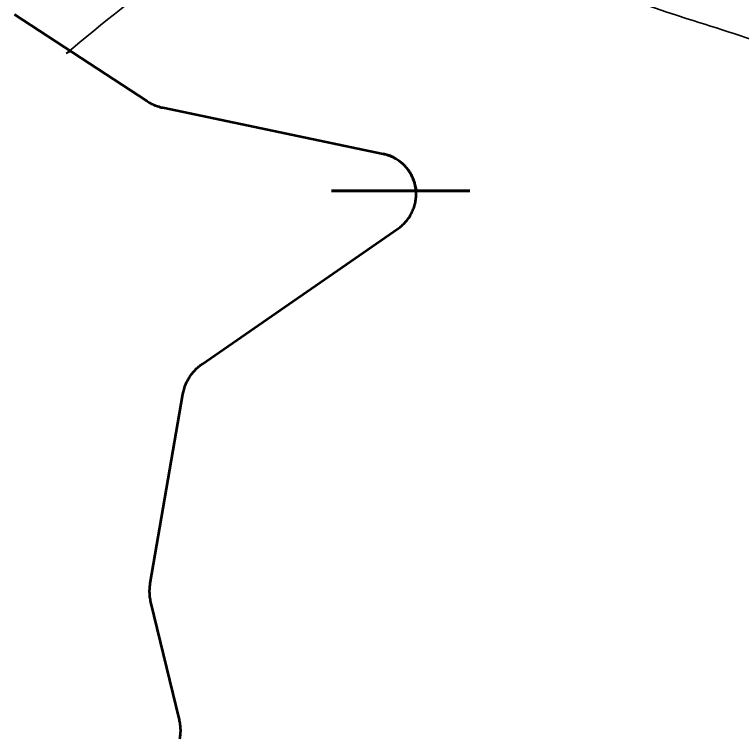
# Model space of a CAD drawing. Extents: x 553962 to 842807, y 8883888 to 9032388.
# Drawn here: x 743569 to 745144, y 8944445 to 8946015 of the extents above; entities that cross this region are included whole.
import ezdxf

# ---------------------------------------------------------------- set-up
doc = ezdxf.new("R2010")
doc.units = 0
doc.header["$LTSCALE"] = 150
for name, color, linetype, lineweight in [('20', 7, 'Continuous', 35), ('40', 7, 'Continuous', 60), ('60', 7, 'Continuous', 53)]:
    doc.layers.add(name, color=color, linetype=linetype, lineweight=lineweight)

msp = doc.modelspace()

# ---------------------------------------------------------------- linework, layer by layer
at = {"layer": '20'}
msp.add_line((743691, 8945935), (743681, 8945930.4), dxfattribs=at)
for points in [[(744438.5, 8945634.9), (744438.2, 8945637.6), (744437.8, 8945640.2), (744437.3, 8945642.9), (744436.7, 8945645.5), (744436, 8945648.1), (744435.3, 8945650.7), (744434.5, 8945653.2), (744433.6, 8945655.8), (744432.6, 8945658.3), (744431.6, 8945660.8), (744430.5, 8945663.2), (744429.3, 8945665.6), (744428.1, 8945668), (744426.8, 8945670.3), (744425.4, 8945672.6), (744423.9, 8945674.9), (744422.4, 8945677.1), (744420.8, 8945679.2), (744419.1, 8945681.3), (744417.4, 8945683.4), (744415.6, 8945685.4), (744413.8, 8945687.4), (744411.9, 8945689.3), (744410, 8945691.1), (744408, 8945692.9), (744405.9, 8945694.6), (744403.8, 8945696.3), (744401.7, 8945697.9), (744399.5, 8945699.4), (744397.2, 8945700.9), (744394.9, 8945702.3), (744392.6, 8945703.6), (744390.2, 8945704.9), (744387.8, 8945706.1), (744385.4, 8945707.2), (744382.9, 8945708.2), (744380.4, 8945709.2), (744377.9, 8945710.1), (744375.3, 8945710.9), (744372.7, 8945711.7), (744370.1, 8945712.3), (744367.5, 8945712.9), (743890.5, 8945812.8), (743890, 8945812.9), (743887.2, 8945813.5), (743884.5, 8945814.2), (743881.8, 8945815), (743879.1, 8945815.9), (743876.4, 8945816.8), (743873.8, 8945817.8), (743871.1, 8945818.9), (743868.6, 8945820.1), (743866, 8945821.3), (743863.5, 8945822.6), (743861, 8945824), (743858.6, 8945825.4), (743856.2, 8945827), (743691, 8945935)], [(744438.5, 8945634.9), (744438.2, 8945637.6), (744437.8, 8945640.2), (744437.3, 8945642.9), (744436.7, 8945645.5), (744436, 8945648.1), (744435.3, 8945650.7), (744434.5, 8945653.2), (744433.6, 8945655.8), (744432.6, 8945658.3), (744431.6, 8945660.8), (744430.5, 8945663.2), (744429.3, 8945665.6), (744428.1, 8945668), (744426.8, 8945670.3), (744425.4, 8945672.6), (744423.9, 8945674.9), (744422.4, 8945677.1), (744420.8, 8945679.2), (744419.1, 8945681.3), (744417.4, 8945683.4), (744415.6, 8945685.4), (744413.8, 8945687.4), (744411.9, 8945689.3), (744410, 8945691.1), (744408, 8945692.9), (744405.9, 8945694.6), (744403.8, 8945696.3), (744401.7, 8945697.9), (744399.5, 8945699.4), (744397.2, 8945700.9), (744394.9, 8945702.3), (744392.6, 8945703.6), (744390.2, 8945704.9), (744387.8, 8945706.1), (744385.4, 8945707.2), (744382.9, 8945708.2), (744380.4, 8945709.2), (744377.9, 8945710.1), (744375.3, 8945710.9), (744372.7, 8945711.7), (744370.1, 8945712.3), (744367.5, 8945712.9), (743890.5, 8945812.8), (743890, 8945812.9), (743887.2, 8945813.5), (743884.5, 8945814.2), (743881.8, 8945815), (743879.1, 8945815.9), (743876.4, 8945816.8), (743873.8, 8945817.8), (743871.1, 8945818.9), (743868.6, 8945820.1), (743866, 8945821.3), (743863.5, 8945822.6), (743861, 8945824), (743858.6, 8945825.4), (743856.2, 8945827), (743691, 8945935)], [(743941.3, 8945215.8), (743942.5, 8945218.4), (743943.8, 8945220.9), (743945.1, 8945223.4), (743946.5, 8945225.9), (743948, 8945228.3), (743949.6, 8945230.6), (743951.2, 8945233), (743952.8, 8945235.2), (743954.6, 8945237.5), (743956.4, 8945239.6), (743958.3, 8945241.8), (743960.2, 8945243.8), (743962.2, 8945245.8), (743964.2, 8945247.8), (743966.3, 8945249.7), (743968.5, 8945251.5), (743970.7, 8945253.3), (743972.9, 8945255), (743975.2, 8945256.7), (743975.5, 8945256.8), (744400.3, 8945550.8), (744402.5, 8945552.4), (744404.6, 8945554), (744406.7, 8945555.7), (744408.7, 8945557.5), (744410.7, 8945559.3), (744412.7, 8945561.1), (744414.5, 8945563.1), (744416.3, 8945565), (744418.1, 8945567.1), (744419.8, 8945569.2), (744421.4, 8945571.3), (744423, 8945573.5), (744424.5, 8945575.7), (744425.9, 8945578), (744427.3, 8945580.3), (744428.6, 8945582.6), (744429.8, 8945585), (744430.9, 8945587.4), (744432, 8945589.9), (744433, 8945592.4), (744434, 8945594.9), (744434.8, 8945597.4), (744435.6, 8945600), (744436.3, 8945602.6), (744436.9, 8945605.2), (744437.5, 8945607.8), (744437.9, 8945610.5), (744438.3, 8945613.1), (744438.6, 8945615.8), (744438.9, 8945618.5), (744439, 8945621.1), (744439.1, 8945623.8), (744439.1, 8945626.5), (744439, 8945629.2), (744438.8, 8945631.9), (744438.6, 8945634.5), (744438.2, 8945637.2), (744437.8, 8945639.9), (744437.3, 8945642.5), (744436.8, 8945645.1), (744436.1, 8945647.7), (744435.4, 8945650.3), (744434.6, 8945652.9), (744433.7, 8945655.4), (744432.8, 8945657.9), (744431.8, 8945660.4), (744430.7, 8945662.8), (744429.5, 8945665.3), (744428.3, 8945667.6), (744427, 8945670), (744425.6, 8945672.3), (744424.1, 8945674.5), (744422.6, 8945676.8), (744421, 8945678.9), (744419.4, 8945681), (744417.7, 8945683.1), (744415.9, 8945685.1), (744414.1, 8945687.1), (744412.2, 8945689), (744410.3, 8945690.9), (744408.3, 8945692.7), (744406.2, 8945694.4), (744404.1, 8945696.1), (744402, 8945697.7), (744399.8, 8945699.2), (744397.5, 8945700.7), (744395.2, 8945702.1), (744392.9, 8945703.4), (744390.6, 8945704.7), (744388.2, 8945705.9), (744385.7, 8945707.1), (744383.3, 8945708.1), (744380.8, 8945709.1), (744378.2, 8945710), (744375.7, 8945710.8), (744373.1, 8945711.6), (744370.5, 8945712.3), (744367.9, 8945712.9), (744367.5, 8945712.9)], [(743941.3, 8945215.8), (743942.5, 8945218.4), (743943.8, 8945220.9), (743945.1, 8945223.4), (743946.5, 8945225.9), (743948, 8945228.3), (743949.6, 8945230.6), (743951.2, 8945233), (743952.8, 8945235.2), (743954.6, 8945237.5), (743956.4, 8945239.6), (743958.3, 8945241.8), (743960.2, 8945243.8), (743962.2, 8945245.8), (743964.2, 8945247.8), (743966.3, 8945249.7), (743968.5, 8945251.5), (743970.7, 8945253.3), (743972.9, 8945255), (743975.2, 8945256.7), (743975.5, 8945256.8), (744400.3, 8945550.8), (744402.5, 8945552.4), (744404.6, 8945554), (744406.7, 8945555.7), (744408.7, 8945557.5), (744410.7, 8945559.3), (744412.7, 8945561.1), (744414.5, 8945563.1), (744416.3, 8945565), (744418.1, 8945567.1), (744419.8, 8945569.2), (744421.4, 8945571.3), (744423, 8945573.5), (744424.5, 8945575.7), (744425.9, 8945578), (744427.3, 8945580.3), (744428.6, 8945582.6), (744429.8, 8945585), (744430.9, 8945587.4), (744432, 8945589.9), (744433, 8945592.4), (744434, 8945594.9), (744434.8, 8945597.4), (744435.6, 8945600), (744436.3, 8945602.6), (744436.9, 8945605.2), (744437.5, 8945607.8), (744437.9, 8945610.5), (744438.3, 8945613.1), (744438.6, 8945615.8), (744438.9, 8945618.5), (744439, 8945621.1), (744439.1, 8945623.8), (744439.1, 8945626.5), (744439, 8945629.2), (744438.8, 8945631.9), (744438.6, 8945634.5), (744438.2, 8945637.2), (744437.8, 8945639.9), (744437.3, 8945642.5), (744436.8, 8945645.1), (744436.1, 8945647.7), (744435.4, 8945650.3), (744434.6, 8945652.9), (744433.7, 8945655.4), (744432.8, 8945657.9), (744431.8, 8945660.4), (744430.7, 8945662.8), (744429.5, 8945665.3), (744428.3, 8945667.6), (744427, 8945670), (744425.6, 8945672.3), (744424.1, 8945674.5), (744422.6, 8945676.8), (744421, 8945678.9), (744419.4, 8945681), (744417.7, 8945683.1), (744415.9, 8945685.1), (744414.1, 8945687.1), (744412.2, 8945689), (744410.3, 8945690.9), (744408.3, 8945692.7), (744406.2, 8945694.4), (744404.1, 8945696.1), (744402, 8945697.7), (744399.8, 8945699.2), (744397.5, 8945700.7), (744395.2, 8945702.1), (744392.9, 8945703.4), (744390.6, 8945704.7), (744388.2, 8945705.9), (744385.7, 8945707.1), (744383.3, 8945708.1), (744380.8, 8945709.1), (744378.2, 8945710), (744375.7, 8945710.8), (744373.1, 8945711.6), (744370.5, 8945712.3), (744367.9, 8945712.9), (744367.5, 8945712.9)], [(743927.5, 8944444.4), (743928, 8944447.2), (743928.3, 8944450), (743928.6, 8944452.8), (743928.9, 8944455.6), (743929, 8944458.5), (743929.1, 8944461.3), (743929.1, 8944464.1), (743929, 8944466.9), (743928.8, 8944469.8), (743928.5, 8944472.6), (743928.2, 8944475.4), (743927.8, 8944478.2), (743927.3, 8944481), (743926.7, 8944483.7), (743926.3, 8944485.6), (743864.7, 8944741.1), (743864, 8944743.8), (743863.5, 8944746.6), (743863, 8944749.4), (743862.6, 8944752.2), (743862.3, 8944755), (743862.1, 8944757.8), (743862, 8944760.6), (743861.9, 8944763.5), (743861.9, 8944766.3), (743862, 8944769.1), (743862.2, 8944771.9), (743862.4, 8944774.8), (743862.7, 8944777.6), (743863.1, 8944780.4), (743863.3, 8944781.4), (743933.8, 8945191.6), (743934.4, 8945194.3), (743935, 8945197.1), (743935.6, 8945199.9), (743936.4, 8945202.6), (743937.2, 8945205.3), (743938.1, 8945208), (743939.1, 8945210.6), (743940.2, 8945213.2), (743941.3, 8945215.8)], [(743927.5, 8944444.4), (743928, 8944447.2), (743928.3, 8944450), (743928.6, 8944452.8), (743928.9, 8944455.6), (743929, 8944458.5), (743929.1, 8944461.3), (743929.1, 8944464.1), (743929, 8944466.9), (743928.8, 8944469.8), (743928.5, 8944472.6), (743928.2, 8944475.4), (743927.8, 8944478.2), (743927.3, 8944481), (743926.7, 8944483.7), (743926.3, 8944485.6), (743864.7, 8944741.1), (743864, 8944743.8), (743863.5, 8944746.6), (743863, 8944749.4), (743862.6, 8944752.2), (743862.3, 8944755), (743862.1, 8944757.8), (743862, 8944760.6), (743861.9, 8944763.5), (743861.9, 8944766.3), (743862, 8944769.1), (743862.2, 8944771.9), (743862.4, 8944774.8), (743862.7, 8944777.6), (743863.1, 8944780.4), (743863.3, 8944781.4), (743933.8, 8945191.6), (743934.4, 8945194.3), (743935, 8945197.1), (743935.6, 8945199.9), (743936.4, 8945202.6), (743937.2, 8945205.3), (743938.1, 8945208), (743939.1, 8945210.6), (743940.2, 8945213.2), (743941.3, 8945215.8)]]:
    msp.add_lwpolyline(points, dxfattribs=at)
for points in [[(743681, 8945930.4), (744181.2, 8946220.7), (744666.4, 8946135.6), (745026.5, 8946005.5), (745396.7, 8945830.3), (745541.7, 8945489.9), (745586.7, 8945099.5), (745706.8, 8944644.1), (745891.8, 8944649.1), (746177, 8944554), (746507.1, 8944508.9), (746932.3, 8944634.1), (746961.1, 8944634.9)], [(743681, 8945930.4), (744181.2, 8946220.7), (744666.4, 8946135.6), (745026.5, 8946005.5), (745396.7, 8945830.3), (745541.7, 8945489.9), (745586.7, 8945099.5), (745706.8, 8944644.1), (745891.8, 8944649.1), (746177, 8944554), (746507.1, 8944508.9), (746932.3, 8944634.1), (746961.1, 8944634.9)], [(743618.1, 8943963.8), (743691.1, 8943969.1), (743846.1, 8943947.7), (744273.7, 8943954.8), (744510.6, 8943933.4), (744740.4, 8943607.2), (744938, 8943771.1), (745227.7, 8943604.4), (745713.1, 8943212.9), (745792.8, 8943089.7), (746618.6, 8943698.6), (746807, 8943887.1), (746843.2, 8944249.5), (746944.6, 8944532.2), (746962.6, 8944636.2)]]:
    msp.add_spline(points, degree=3, dxfattribs=at)
at = {"layer": '40'}
msp.add_line((744255.5, 8945632.3), (744555.5, 8945632.3), dxfattribs=at)
at = {"layer": '60'}
for points in [[(743569.2, 8946014.6), (743856.2, 8945827), (743858.6, 8945825.4), (743861, 8945824), (743863.5, 8945822.6), (743866, 8945821.3), (743868.6, 8945820.1), (743871.1, 8945818.9), (743873.8, 8945817.8), (743876.4, 8945816.8), (743879.1, 8945815.9), (743881.8, 8945815), (743884.5, 8945814.2), (743887.2, 8945813.5), (743890, 8945812.9), (743890.5, 8945812.8), (744367.5, 8945712.9), (744370.1, 8945712.3), (744372.7, 8945711.7), (744375.3, 8945710.9), (744377.9, 8945710.1), (744380.4, 8945709.2), (744382.9, 8945708.2), (744385.4, 8945707.2), (744387.8, 8945706.1), (744390.2, 8945704.9), (744392.6, 8945703.6), (744394.9, 8945702.3), (744397.2, 8945700.9), (744399.5, 8945699.4), (744401.7, 8945697.9), (744403.8, 8945696.3), (744405.9, 8945694.6), (744408, 8945692.9), (744410, 8945691.1), (744411.9, 8945689.3), (744413.8, 8945687.4), (744415.6, 8945685.4), (744417.4, 8945683.4), (744419.1, 8945681.3), (744420.8, 8945679.2), (744422.4, 8945677.1), (744423.9, 8945674.9), (744425.4, 8945672.6), (744426.8, 8945670.3), (744428.1, 8945668), (744429.3, 8945665.6), (744430.5, 8945663.2), (744431.6, 8945660.8), (744432.6, 8945658.3), (744433.6, 8945655.8), (744434.5, 8945653.2), (744435.3, 8945650.7), (744436, 8945648.1), (744436.7, 8945645.5), (744437.3, 8945642.9), (744437.8, 8945640.2), (744438.2, 8945637.6), (744438.5, 8945634.9)], [(743941.3, 8945215.8), (743942.5, 8945218.4), (743943.8, 8945220.9), (743945.1, 8945223.4), (743946.5, 8945225.9), (743948, 8945228.3), (743949.6, 8945230.6), (743951.2, 8945233), (743952.8, 8945235.2), (743954.6, 8945237.5), (743956.4, 8945239.6), (743958.3, 8945241.8), (743960.2, 8945243.8), (743962.2, 8945245.8), (743964.2, 8945247.8), (743966.3, 8945249.7), (743968.5, 8945251.5), (743970.7, 8945253.3), (743972.9, 8945255), (743975.2, 8945256.7), (743975.5, 8945256.8), (744400.3, 8945550.8), (744402.5, 8945552.4), (744404.6, 8945554), (744406.7, 8945555.7), (744408.7, 8945557.5), (744410.7, 8945559.3), (744412.7, 8945561.1), (744414.5, 8945563.1), (744416.3, 8945565), (744418.1, 8945567.1), (744419.8, 8945569.2), (744421.4, 8945571.3), (744423, 8945573.5), (744424.5, 8945575.7), (744425.9, 8945578), (744427.3, 8945580.3), (744428.6, 8945582.6), (744429.8, 8945585), (744430.9, 8945587.4), (744432, 8945589.9), (744433, 8945592.4), (744434, 8945594.9), (744434.8, 8945597.4), (744435.6, 8945600), (744436.3, 8945602.6), (744436.9, 8945605.2), (744437.5, 8945607.8), (744437.9, 8945610.5), (744438.3, 8945613.1), (744438.6, 8945615.8), (744438.9, 8945618.5), (744439, 8945621.1), (744439.1, 8945623.8), (744439.1, 8945626.5), (744439, 8945629.2), (744438.8, 8945631.9), (744438.6, 8945634.5), (744438.2, 8945637.2), (744437.8, 8945639.9), (744437.3, 8945642.5), (744436.8, 8945645.1), (744436.1, 8945647.7), (744435.4, 8945650.3), (744434.6, 8945652.9), (744433.7, 8945655.4), (744432.8, 8945657.9), (744431.8, 8945660.4), (744430.7, 8945662.8), (744429.5, 8945665.3), (744428.3, 8945667.6), (744427, 8945670), (744425.6, 8945672.3), (744424.1, 8945674.5), (744422.6, 8945676.8), (744421, 8945678.9), (744419.4, 8945681), (744417.7, 8945683.1), (744415.9, 8945685.1), (744414.1, 8945687.1), (744412.2, 8945689), (744410.3, 8945690.9), (744408.3, 8945692.7), (744406.2, 8945694.4), (744404.1, 8945696.1), (744402, 8945697.7), (744399.8, 8945699.2), (744397.5, 8945700.7), (744395.2, 8945702.1), (744392.9, 8945703.4), (744390.6, 8945704.7), (744388.2, 8945705.9), (744385.7, 8945707.1), (744383.3, 8945708.1), (744380.8, 8945709.1), (744378.2, 8945710), (744375.7, 8945710.8), (744373.1, 8945711.6), (744370.5, 8945712.3), (744367.9, 8945712.9), (744367.5, 8945712.9)], [(743927.5, 8944444.4), (743928, 8944447.2), (743928.3, 8944450), (743928.6, 8944452.8), (743928.9, 8944455.6), (743929, 8944458.5), (743929.1, 8944461.3), (743929.1, 8944464.1), (743929, 8944466.9), (743928.8, 8944469.8), (743928.5, 8944472.6), (743928.2, 8944475.4), (743927.8, 8944478.2), (743927.3, 8944481), (743926.7, 8944483.7), (743926.3, 8944485.6), (743864.7, 8944741.1), (743864, 8944743.8), (743863.5, 8944746.6), (743863, 8944749.4), (743862.6, 8944752.2), (743862.3, 8944755), (743862.1, 8944757.8), (743862, 8944760.6), (743861.9, 8944763.5), (743861.9, 8944766.3), (743862, 8944769.1), (743862.2, 8944771.9), (743862.4, 8944774.8), (743862.7, 8944777.6), (743863.1, 8944780.4), (743863.3, 8944781.4), (743933.8, 8945191.6), (743934.4, 8945194.3), (743935, 8945197.1), (743935.6, 8945199.9), (743936.4, 8945202.6), (743937.2, 8945205.3), (743938.1, 8945208), (743939.1, 8945210.6), (743940.2, 8945213.2), (743941.3, 8945215.8)]]:
    msp.add_lwpolyline(points, dxfattribs=at)

doc.saveas('drawing.dxf')
